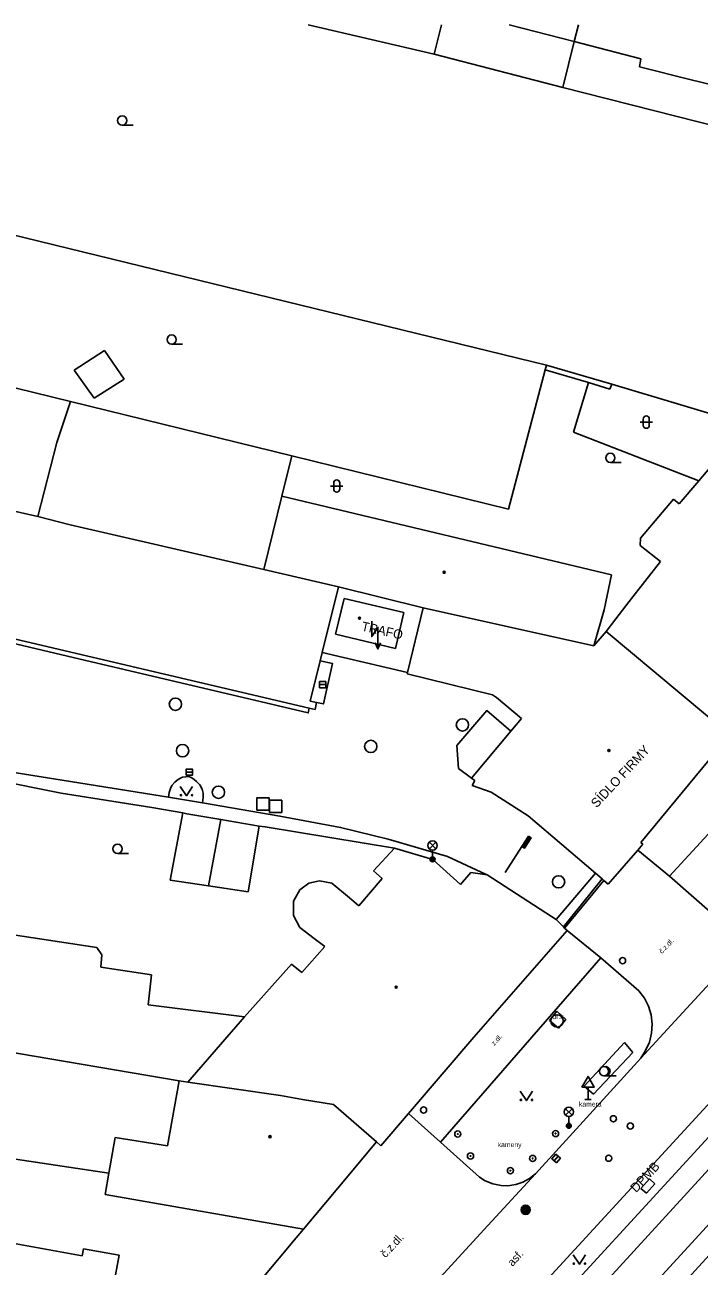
# Model space of a CAD drawing. Extents: x -598932 to -598196, y -1162207 to -1161504.
# Drawn here: x -598496.2 to -598441.5, y -1161606 to -1161505.2 of the extents above; entities that cross this region are included whole.
import ezdxf

# ---------------------------------------------------------------- set-up
doc = ezdxf.new("R2010")
doc.units = 0
for name, color, linetype in [('DOP - budovy nerozlisene - VP', 7, 'Continuous'), ('DOP - kresba z DSPS bez soueadnic', 7, 'Continuous'), ('DOP - rozhrani ploch obecne', 7, 'Continuous'), ('kanalizace - povrch.  znaky - skut. velikost', 7, 'Continuous'), ('Level 25', 7, 'Continuous'), ('Level 26', 7, 'Continuous'), ('Level 27', 7, 'Continuous'), ('Level 28', 7, 'Continuous'), ('Level 31', 7, 'Continuous'), ('Level 33', 7, 'Continuous'), ('Level 34', 7, 'Continuous'), ('Level 36', 7, 'Continuous'), ('Level 39', 7, 'Continuous'), ('silnoproud - povrch.  znaky a  RIS  skut. velikost', 7, 'Continuous'), ('specificka linie pasportu komunikaci', 7, 'Continuous'), ('TM - budovy zdene_ betonove - VP', 7, 'Continuous'), ('TM - chodniky - VP', 7, 'Continuous'), ('TM - hranice souvisleho porostu (skupiny stromu_ kere)', 7, 'Continuous'), ('TM - komunikace - VP', 7, 'Continuous'), ('TM - letecke snimky - pomocna linie', 7, 'Continuous'), ('TM - MHD - osa koleji', 7, 'Continuous'), ('TM - plot zdeny_ ohradni zed - VP', 7, 'Continuous'), ('TM - popis objektu', 7, 'Continuous'), ('TM - popis povrchu', 7, 'Continuous'), ('TM - poznamka', 7, 'Continuous'), ('TM - rozhrani mezi zpev. plochami mezi sebou - VP', 7, 'Continuous'), ('TM - rozhrani ploch obecne - VP', 7, 'Continuous'), ('TM - vjezd na pozemek', 7, 'Continuous')]:
    doc.layers.add(name, color=color, linetype=linetype)

msp = doc.modelspace()

# ---------------------------------------------------------------- linework, layer by layer
at = {"layer": 'DOP - budovy nerozlisene - VP'}
msp.add_lwpolyline([(-598480.35, -1161569.71), (-598481.33, -1161575.1)], dxfattribs=at)
at = {"layer": 'DOP - kresba z DSPS bez soueadnic'}
for points in [[(-598492.24, -1161533.23), (-598489.79, -1161531.62)], [(-598489.79, -1161531.62), (-598488.19, -1161533.96)], [(-598490.63, -1161535.5), (-598492.24, -1161533.23)], [(-598488.19, -1161533.96), (-598490.63, -1161535.5)], [(-598454.02, -1161533.2), (-598450.51, -1161534.23)], [(-598450.51, -1161534.23), (-598451.73, -1161538.25)], [(-598450.51, -1161534.23), (-598448.77, -1161534.76)], [(-598448.77, -1161534.76), (-598448.61, -1161534.37)], [(-598492.55, -1161535.78), (-598493.64, -1161539.1)], [(-598451.73, -1161538.25), (-598441.55, -1161542.2)], [(-598493.64, -1161539.1), (-598495.18, -1161545.1)]]:
    msp.add_lwpolyline(points, dxfattribs=at)
at = {"layer": 'DOP - rozhrani ploch obecne'}
for points in [[(-598501, -1161521.32), (-598453.91, -1161532.83)], [(-598454.02, -1161533.2), (-598453.91, -1161532.83)], [(-598456.99, -1161544.51), (-598454.02, -1161533.2)], [(-598498.51, -1161534.3), (-598492.55, -1161535.78)], [(-598492.55, -1161535.78), (-598474.58, -1161540.19), (-598456.99, -1161544.51)], [(-598520.5, -1161562.11), (-598493.29, -1161567.56)], [(-598493.29, -1161567.56), (-598485.93, -1161568.74)], [(-598485.93, -1161568.74), (-598483.41, -1161569.18)], [(-598477.22, -1161570.24), (-598476.73, -1161570.31)], [(-598476.73, -1161570.31), (-598466.25, -1161572.03)]]:
    msp.add_lwpolyline(points, dxfattribs=at)
at = {"layer": 'kanalizace - povrch.  znaky - skut. velikost'}
for points in [[(-598452.54, -1161578.42), (-598449.4, -1161574.54)], [(-598452.44, -1161578.52), (-598449.27, -1161574.65)]]:
    msp.add_lwpolyline(points, dxfattribs=at)
at = {"layer": 'Level 25'}
for centre, radius in [((-598461.11, -1161595.25), 0.25), ((-598461.11, -1161595.25), 0.0303), ((-598453.18, -1161595.21), 0.25), ((-598453.18, -1161595.21), 0.0303), ((-598460.08, -1161597.03), 0.25), ((-598460.08, -1161597.03), 0.0303), ((-598455.03, -1161597.23), 0.25), ((-598455.03, -1161597.23), 0.0303), ((-598456.84, -1161598.22), 0.25), ((-598456.84, -1161598.22), 0.0303)]:
    msp.add_circle(centre, radius, dxfattribs=at)
at = {"layer": 'Level 26'}
for points in [[(-598477.43, -1161568.96), (-598476.43, -1161568.96), (-598476.43, -1161567.96), (-598477.43, -1161567.96)], [(-598476.4, -1161569.14), (-598475.4, -1161569.14), (-598475.4, -1161568.14), (-598476.4, -1161568.14)]]:
    msp.add_lwpolyline(points, close=True, dxfattribs=at)
at = {"layer": 'Level 27'}
for p, q in [((-598472.32, -1161558.76), (-598471.82, -1161558.76)), ((-598483.15, -1161565.86), (-598482.65, -1161565.86)), ((-598453.3, -1161597.43), (-598452.96, -1161597.05))]:
    msp.add_line(p, q, dxfattribs=at)
for points in [[(-598472.32, -1161559.01), (-598471.82, -1161559.01), (-598471.82, -1161558.51), (-598472.32, -1161558.51)], [(-598483.15, -1161566.11), (-598482.65, -1161566.11), (-598482.65, -1161565.61), (-598483.15, -1161565.61)], [(-598453.11, -1161597.59), (-598452.78, -1161597.22), (-598453.15, -1161596.89), (-598453.48, -1161597.26)]]:
    msp.add_lwpolyline(points, close=True, dxfattribs=at)
for centre in [(-598484.03, -1161560.35), (-598460.73, -1161562.03), (-598483.45, -1161564.12), (-598468.17, -1161563.77), (-598480.53, -1161567.5), (-598452.93, -1161574.77), (-598453.06, -1161586.06)]:
    msp.add_circle(centre, 0.5, dxfattribs=at)
at = {"layer": 'Level 28'}
for centre in [(-598448.48, -1161594.01), (-598447.11, -1161594.6), (-598448.86, -1161597.21)]:
    msp.add_circle(centre, 0.25, dxfattribs=at)
at = {"layer": 'Level 31'}
for centre, radius in [((-598447.74, -1161581.17), 0.25), ((-598463.89, -1161593.3), 0.25), ((-598455.6, -1161601.4), 0.375), ((-598455.6, -1161601.4), 0.305), ((-598455.6, -1161601.4), 0.235), ((-598455.6, -1161601.4), 0.165), ((-598455.6, -1161601.4), 0.0781)]:
    msp.add_circle(centre, radius, dxfattribs=at)
at = {"layer": 'Level 33'}
for p, q in [((-598463.42, -1161572.08), (-598462.89, -1161571.55)), ((-598463.42, -1161571.55), (-598462.89, -1161572.08)), ((-598463.16, -1161572.19), (-598463.16, -1161572.94)), ((-598455.91, -1161571.91), (-598457.27, -1161574.01)), ((-598452.37, -1161593.72), (-598451.84, -1161593.19)), ((-598452.37, -1161593.19), (-598451.84, -1161593.72)), ((-598452.1, -1161593.83), (-598452.1, -1161594.58))]:
    msp.add_line(p, q, dxfattribs=at)
for points in [[(-598455.37, -1161571.07), (-598455.91, -1161571.91), (-598455.7, -1161572.05), (-598455.16, -1161571.21)], [(-598455.36, -1161571.14), (-598455.84, -1161571.9), (-598455.72, -1161571.98), (-598455.23, -1161571.22)], [(-598455.34, -1161571.21), (-598455.77, -1161571.88), (-598455.73, -1161571.91), (-598455.3, -1161571.24)]]:
    msp.add_lwpolyline(points, close=True, dxfattribs=at)
for centre, radius in [((-598463.16, -1161571.82), 0.375), ((-598463.16, -1161572.94), 0.2), ((-598463.16, -1161572.94), 0.145), ((-598463.16, -1161572.94), 0.0876), ((-598452.1, -1161593.45), 0.375), ((-598452.1, -1161594.58), 0.2), ((-598452.1, -1161594.58), 0.145), ((-598452.1, -1161594.58), 0.0876)]:
    msp.add_circle(centre, radius, dxfattribs=at)
at = {"layer": 'Level 34'}
for p, q in [((-598450.54, -1161591.43), (-598450.54, -1161592.45)), ((-598450.79, -1161592.45), (-598450.29, -1161592.45))]:
    msp.add_line(p, q, dxfattribs=at)
msp.add_lwpolyline([(-598451.04, -1161591.43), (-598450.04, -1161591.43), (-598450.54, -1161590.57)], close=True, dxfattribs=at)
at = {"layer": 'Level 36'}
for p, q in [((-598488.34, -1161513.32), (-598487.46, -1161513.32)), ((-598484.33, -1161531.11), (-598483.45, -1161531.11)), ((-598446.32, -1161537.44), (-598445.32, -1161537.44)), ((-598446.07, -1161537.19), (-598446.07, -1161537.69)), ((-598445.57, -1161537.19), (-598445.57, -1161537.69)), ((-598448.73, -1161540.71), (-598447.86, -1161540.71)), ((-598471.43, -1161542.63), (-598470.43, -1161542.63)), ((-598471.18, -1161542.38), (-598471.18, -1161542.88)), ((-598470.68, -1161542.38), (-598470.68, -1161542.88)), ((-598488.72, -1161572.46), (-598487.84, -1161572.46)), ((-598449.25, -1161590.52), (-598448.25, -1161590.52))]:
    msp.add_line(p, q, dxfattribs=at)
for points in [[(-598468.09, -1161553.61), (-598468.09, -1161554.86), (-598467.59, -1161554.11), (-598467.59, -1161555.86)], [(-598467.81, -1161555.37), (-598467.59, -1161555.86), (-598467.37, -1161555.37)], [(-598483.63, -1161567.03), (-598483.13, -1161567.78), (-598482.63, -1161567.03)], [(-598456.04, -1161591.78), (-598455.54, -1161592.53), (-598455.04, -1161591.78)], [(-598451.74, -1161605.07), (-598451.24, -1161605.82), (-598450.74, -1161605.07)]]:
    msp.add_lwpolyline(points, dxfattribs=at)
for centre, radius in [((-598488.34, -1161512.95), 0.375), ((-598484.33, -1161530.74), 0.375), ((-598448.73, -1161540.34), 0.375), ((-598483.58, -1161567.73), 0.05), ((-598482.68, -1161567.73), 0.05), ((-598488.72, -1161572.09), 0.375), ((-598449.25, -1161590.15), 0.375), ((-598455.99, -1161592.48), 0.05), ((-598455.09, -1161592.48), 0.05), ((-598451.69, -1161605.77), 0.05), ((-598450.79, -1161605.77), 0.05)]:
    msp.add_circle(centre, radius, dxfattribs=at)
for centre, radius, start, end in [((-598445.82, -1161537.19), 0.25, 0, 180), ((-598445.82, -1161537.69), 0.25, 180, 0), ((-598470.93, -1161542.38), 0.25, 0, 180), ((-598470.93, -1161542.88), 0.25, 180, 0), ((-598449.12, -1161590.15), 0.375, 260.4059, 99.5941)]:
    msp.add_arc(centre, radius, start, end, dxfattribs=at)
at = {"layer": 'Level 39'}
for centre, radius in [((-598462.22, -1161549.63), 0.09), ((-598462.22, -1161549.63), 0.0398), ((-598469.09, -1161553.36), 0.09), ((-598469.09, -1161553.36), 0.0398), ((-598448.85, -1161564.11), 0.09), ((-598448.85, -1161564.11), 0.0398), ((-598466.11, -1161583.32), 0.09), ((-598466.11, -1161583.32), 0.0398), ((-598476.35, -1161595.47), 0.09), ((-598476.35, -1161595.47), 0.0398)]:
    msp.add_circle(centre, radius, dxfattribs=at)
at = {"layer": 'silnoproud - povrch.  znaky a  RIS  skut. velikost'}
for points in [[(-598445.56, -1161598.9), (-598446.25, -1161599.66)], [(-598445.81, -1161600.06), (-598445.12, -1161599.3)], [(-598445.12, -1161599.3), (-598445.56, -1161598.9)], [(-598446.25, -1161599.66), (-598445.81, -1161600.06)]]:
    msp.add_lwpolyline(points, dxfattribs=at)
at = {"layer": 'specificka linie pasportu komunikaci'}
msp.add_lwpolyline([(-598446.51, -1161572.19), (-598443.92, -1161574.3)], dxfattribs=at)
at = {"layer": 'TM - budovy zdene_ betonove - VP'}
for points in [[(-598473.24, -1161505.18), (-598463.04, -1161507.56)], [(-598463.04, -1161507.56), (-598462.42, -1161505.18)], [(-598456.95, -1161505.18), (-598451.68, -1161506.54)], [(-598451.68, -1161506.54), (-598451.32, -1161505.18)], [(-598451.68, -1161506.54), (-598446.25, -1161507.95)], [(-598446.25, -1161507.95), (-598446.37, -1161508.58)], [(-598446.37, -1161508.58), (-598442.18, -1161509.64)], [(-598442.18, -1161509.64), (-598439.6, -1161510.28)], [(-598520.22, -1161539.46), (-598495.18, -1161545.1)], [(-598439.04, -1161539.24), (-598441.55, -1161542.2)], [(-598441.55, -1161542.2), (-598443.15, -1161544.07)], [(-598475.38, -1161543.45), (-598476.84, -1161549.41)], [(-598448.64, -1161549.83), (-598475.38, -1161543.45)], [(-598443.6, -1161543.71), (-598446.29, -1161546.86)], [(-598443.15, -1161544.07), (-598443.6, -1161543.71)], [(-598492.57, -1161545.77), (-598495.18, -1161545.1)], [(-598484.69, -1161547.59), (-598492.57, -1161545.77)], [(-598446.29, -1161546.86), (-598446.3, -1161547.45)], [(-598476.84, -1161549.41), (-598484.69, -1161547.59)], [(-598446.3, -1161547.45), (-598444.66, -1161548.75)], [(-598444.66, -1161548.75), (-598447.2, -1161552.02)], [(-598470.79, -1161550.81), (-598476.84, -1161549.41)], [(-598449.23, -1161552.69), (-598448.64, -1161549.83)], [(-598472.11, -1161556.15), (-598470.79, -1161550.81)], [(-598470.79, -1161550.81), (-598463.91, -1161552.53)], [(-598471.03, -1161554.65), (-598470.33, -1161551.76)], [(-598470.33, -1161551.76), (-598465.48, -1161552.91)], [(-598447.2, -1161552.02), (-598448.28, -1161553.42)], [(-598507.96, -1161552.49), (-598473.16, -1161560.67)], [(-598465.48, -1161552.91), (-598466.17, -1161555.82)], [(-598465.2, -1161557.77), (-598463.91, -1161552.53)], [(-598463.91, -1161552.53), (-598450.06, -1161555.62)], [(-598450.06, -1161555.62), (-598449.23, -1161552.69)], [(-598448.28, -1161553.42), (-598449.07, -1161554.44)], [(-598466.17, -1161555.82), (-598471.03, -1161554.65)], [(-598450.06, -1161555.62), (-598449.07, -1161554.44)], [(-598449.07, -1161554.44), (-598439.03, -1161562.84)], [(-598473.08, -1161560.09), (-598472.28, -1161556.83)], [(-598472.28, -1161556.83), (-598472.11, -1161556.15)], [(-598465.23, -1161557.87), (-598465.2, -1161557.77)], [(-598458.3, -1161559.58), (-598465.23, -1161557.87)], [(-598472.57, -1161560.22), (-598473.08, -1161560.09)], [(-598457.96, -1161559.79), (-598458.3, -1161559.58)], [(-598455.93, -1161561.5), (-598457.96, -1161559.79)], [(-598473.16, -1161560.67), (-598472.69, -1161560.78)], [(-598472.69, -1161560.78), (-598472.57, -1161560.22)], [(-598456.8, -1161562.53), (-598455.93, -1161561.5)], [(-598460.01, -1161566.36), (-598456.8, -1161562.53)], [(-598439.03, -1161562.84), (-598446.26, -1161571.57)], [(-598459.74, -1161566.53), (-598460.01, -1161566.36)], [(-598459.94, -1161566.96), (-598459.74, -1161566.53)], [(-598458.4, -1161567.48), (-598459.94, -1161566.96)], [(-598455.4, -1161569.41), (-598458.4, -1161567.48)], [(-598483.41, -1161569.18), (-598484.44, -1161574.63)], [(-598483.09, -1161569.24), (-598483.41, -1161569.18)], [(-598483.09, -1161569.24), (-598480.35, -1161569.71), (-598477.22, -1161570.24)], [(-598478.11, -1161575.59), (-598477.22, -1161570.24)], [(-598449.94, -1161574.08), (-598455.4, -1161569.41)], [(-598466.25, -1161572.03), (-598467.94, -1161573.88)], [(-598463.15, -1161572.97), (-598466.25, -1161572.03)], [(-598446.09, -1161571.7), (-598446.51, -1161572.19), (-598448.91, -1161574.96)], [(-598446.26, -1161571.57), (-598446.09, -1161571.7)], [(-598460.88, -1161575), (-598463.15, -1161572.97)], [(-598467.94, -1161573.88), (-598467.24, -1161574.5)], [(-598460.05, -1161574.02), (-598460.88, -1161575)], [(-598458.72, -1161574.2), (-598460.05, -1161574.02)], [(-598458.72, -1161574.2), (-598453.5, -1161577.59)], [(-598449.4, -1161574.54), (-598449.94, -1161574.08)], [(-598484.44, -1161574.63), (-598481.33, -1161575.1), (-598478.11, -1161575.59)], [(-598473.2, -1161574.89), (-598473.92, -1161575.41)], [(-598472.32, -1161574.69), (-598473.2, -1161574.89)], [(-598471.32, -1161574.88), (-598472.32, -1161574.69)], [(-598469.89, -1161576.08), (-598471.32, -1161574.88)], [(-598467.24, -1161574.5), (-598469.14, -1161576.71)], [(-598449.27, -1161574.65), (-598449.4, -1161574.54)], [(-598448.91, -1161574.96), (-598449.27, -1161574.65)], [(-598473.92, -1161575.41), (-598474.43, -1161576.34)], [(-598469.14, -1161576.71), (-598469.89, -1161576.08)], [(-598490.41, -1161580.1), (-598514.67, -1161576.43)], [(-598474.43, -1161576.34), (-598474.44, -1161577.51)], [(-598474.44, -1161577.51), (-598473.92, -1161578.48)], [(-598453.5, -1161577.59), (-598453.12, -1161577.83)], [(-598453.12, -1161577.83), (-598452.54, -1161578.42)], [(-598473.92, -1161578.48), (-598472.77, -1161579.36)], [(-598452.23, -1161578.73), (-598459.81, -1161587.39)], [(-598452.54, -1161578.42), (-598452.44, -1161578.52)], [(-598452.44, -1161578.52), (-598452.23, -1161578.73)], [(-598489.99, -1161580.71), (-598490.41, -1161580.1)], [(-598471.9, -1161580.01), (-598473.77, -1161582.14)], [(-598472.77, -1161579.36), (-598471.9, -1161580.01)], [(-598490.09, -1161581.71), (-598489.99, -1161580.71)], [(-598485.96, -1161582.33), (-598490.09, -1161581.71)], [(-598486.23, -1161584.76), (-598485.96, -1161582.33)], [(-598474.61, -1161581.46), (-598478.43, -1161585.72)], [(-598473.77, -1161582.14), (-598474.61, -1161581.46)], [(-598478.43, -1161585.72), (-598486.23, -1161584.76)], [(-598516.34, -1161585.38), (-598483.71, -1161590.94)], [(-598478.43, -1161585.72), (-598483.01, -1161591.03)], [(-598459.81, -1161587.39), (-598465.11, -1161593.57), (-598465.27, -1161593.77), (-598467.36, -1161596.2)], [(-598484.67, -1161596.22), (-598483.71, -1161590.94)], [(-598483.71, -1161590.94), (-598483.01, -1161591.03)], [(-598483.01, -1161591.03), (-598475.49, -1161592.11)], [(-598473.71, -1161592.44), (-598475.49, -1161592.11)], [(-598473.71, -1161592.44), (-598471.21, -1161592.85)], [(-598467.72, -1161595.89), (-598471.21, -1161592.85)], [(-598489.42, -1161598.43), (-598488.92, -1161595.52)], [(-598488.92, -1161595.52), (-598484.67, -1161596.22)], [(-598467.72, -1161595.89), (-598470.85, -1161599.65)], [(-598467.36, -1161596.2), (-598467.72, -1161595.89)], [(-598502.44, -1161596.49), (-598489.42, -1161598.43)], [(-598489.42, -1161598.43), (-598489.72, -1161600.17)], [(-598489.72, -1161600.17), (-598473.64, -1161602.98)], [(-598473.64, -1161602.98), (-598470.85, -1161599.65)], [(-598491.6, -1161605.15), (-598497.84, -1161604)], [(-598491.49, -1161604.56), (-598491.6, -1161605.15)], [(-598488.59, -1161605.09), (-598491.49, -1161604.56)], [(-598490.04, -1161612.91), (-598488.59, -1161605.09)]]:
    msp.add_lwpolyline(points, dxfattribs=at)
at = {"layer": 'TM - chodniky - VP'}
for points in [[(-598440.42, -1161577.39), (-598443.92, -1161574.3), (-598435.5, -1161565.14), (-598432.6, -1161561.96), (-598428.67, -1161565.14)], [(-598459.36, -1161598.74), (-598462.52, -1161595.9), (-598449.51, -1161580.95), (-598446.41, -1161583.61)], [(-598446.41, -1161583.61), (-598445.96, -1161584.22), (-598445.64, -1161584.87), (-598445.43, -1161585.58), (-598445.34, -1161586.32), (-598445.39, -1161587.05), (-598445.56, -1161587.78), (-598445.87, -1161588.47), (-598446.27, -1161589.08)], [(-598459.36, -1161598.74), (-598458.9, -1161599.04), (-598458.26, -1161599.3), (-598457.58, -1161599.44), (-598457.04, -1161599.45), (-598456.4, -1161599.35), (-598455.84, -1161599.16), (-598455.28, -1161598.87), (-598454.81, -1161598.48)]]:
    msp.add_lwpolyline(points, dxfattribs=at)
at = {"layer": 'TM - hranice souvisleho porostu (skupiny stromu_ kere)'}
for points in [[(-598450.85, -1161591.37), (-598447.58, -1161587.83)], [(-598447.58, -1161587.83), (-598446.9, -1161588.63)], [(-598446.9, -1161588.63), (-598450.09, -1161592)], [(-598450.09, -1161592), (-598450.85, -1161591.37)]]:
    msp.add_lwpolyline(points, dxfattribs=at)
at = {"layer": 'TM - komunikace - VP'}
for points in [[(-598484.59, -1161567.89), (-598498.33, -1161565.69)], [(-598481.84, -1161568.36), (-598481.77, -1161567.92), (-598481.78, -1161567.58), (-598481.86, -1161567.24), (-598482.05, -1161566.9), (-598482.32, -1161566.62), (-598482.5, -1161566.45), (-598482.7, -1161566.33), (-598482.95, -1161566.23), (-598483.19, -1161566.24), (-598483.45, -1161566.28), (-598483.71, -1161566.4), (-598483.92, -1161566.55), (-598484.07, -1161566.68), (-598484.32, -1161566.96), (-598484.43, -1161567.19), (-598484.54, -1161567.52), (-598484.59, -1161567.89)], [(-598458.72, -1161574.2), (-598459.22, -1161573.98), (-598461.94, -1161572.7), (-598466.75, -1161571.3), (-598470.62, -1161570.35), (-598475.55, -1161569.43), (-598481.84, -1161568.36)], [(-598419.9, -1161572.73), (-598436.22, -1161590.56), (-598452.51, -1161608.31), (-598468.46, -1161625.78), (-598485.54, -1161644.42), (-598502.72, -1161663.19)], [(-598542.52, -1161716.38), (-598531.17, -1161703.95), (-598514.96, -1161686.21), (-598497.87, -1161667.55), (-598480.72, -1161648.85), (-598463.61, -1161630.15), (-598447.64, -1161612.66), (-598431.43, -1161594.94), (-598415.2, -1161577.22)], [(-598434.97, -1161576.83), (-598443.8, -1161586.42), (-598446.27, -1161589.08)], [(-598437.53, -1161589.28), (-598453.77, -1161606.99), (-598456.49, -1161609.99), (-598457.16, -1161610.74), (-598460.53, -1161614.41), (-598461.24, -1161615.16), (-598469.71, -1161624.44), (-598486.74, -1161643.06), (-598504.05, -1161661.95), (-598521, -1161680.46), (-598537.65, -1161698.67), (-598548.65, -1161710.7), (-598562.2, -1161725.47), (-598575.15, -1161739.5)], [(-598446.27, -1161589.08), (-598454.81, -1161598.48)], [(-598454.81, -1161598.48), (-598459.01, -1161603.04), (-598466.06, -1161610.74), (-598472.14, -1161617.35)]]:
    msp.add_lwpolyline(points, dxfattribs=at)
at = {"layer": 'TM - letecke snimky - pomocna linie'}
msp.add_lwpolyline([(-598475.38, -1161543.45), (-598474.58, -1161540.19)], dxfattribs=at)
at = {"layer": 'TM - MHD - osa koleji'}
for points in [[(-598391.58, -1161548.88), (-598399.43, -1161557.46), (-598416.46, -1161576.06), (-598432.69, -1161593.78), (-598448.94, -1161611.53), (-598464.9, -1161628.96), (-598482, -1161647.66), (-598499.17, -1161666.42), (-598516.21, -1161685.03)], [(-598401.68, -1161555.47), (-598418.62, -1161573.96), (-598434.92, -1161591.75), (-598451.19, -1161609.52), (-598467.18, -1161626.97)]]:
    msp.add_lwpolyline(points, dxfattribs=at)
at = {"layer": 'TM - plot zdeny_ ohradni zed - VP'}
msp.add_lwpolyline([(-598473.64, -1161602.98), (-598474.24, -1161603.69)], dxfattribs=at)
at = {"layer": 'TM - rozhrani mezi zpev. plochami mezi sebou - VP'}
for points in [[(-598452.23, -1161578.73), (-598449.51, -1161580.95)], [(-598462.52, -1161595.9), (-598465.11, -1161593.57)]]:
    msp.add_lwpolyline(points, dxfattribs=at)
at = {"layer": 'TM - rozhrani ploch obecne - VP'}
for points in [[(-598451.68, -1161506.54), (-598452.58, -1161510.27)], [(-598463.04, -1161507.56), (-598452.58, -1161510.27)], [(-598452.58, -1161510.27), (-598432.44, -1161515.39)], [(-598448.61, -1161534.37), (-598453.91, -1161532.83)], [(-598437.42, -1161537.71), (-598448.61, -1161534.37)], [(-598473.16, -1161560.67), (-598473.25, -1161561.06), (-598475.67, -1161560.49), (-598492.79, -1161556.44), (-598507.77, -1161552.9), (-598507.96, -1161552.49)], [(-598472.57, -1161560.22), (-598472.01, -1161560.32), (-598471.27, -1161557.05), (-598472.28, -1161556.83)], [(-598472.11, -1161556.15), (-598465.2, -1161557.77)], [(-598456.8, -1161562.53), (-598458.76, -1161560.86), (-598461.18, -1161563.7), (-598461.05, -1161565.56), (-598460.01, -1161566.36)], [(-598481.84, -1161568.36), (-598484.59, -1161567.89)], [(-598453.07, -1161585.26), (-598453.68, -1161586.02)], [(-598452.35, -1161585.94), (-598453.07, -1161585.26)], [(-598453.68, -1161586.02), (-598452.94, -1161586.64)], [(-598452.94, -1161586.64), (-598452.35, -1161585.94)]]:
    msp.add_lwpolyline(points, dxfattribs=at)
at = {"layer": 'TM - vjezd na pozemek'}
for points in [[(-598453.12, -1161577.83), (-598449.94, -1161574.08)], [(-598477.13, -1161607.14), (-598474.24, -1161603.69)]]:
    msp.add_lwpolyline(points, dxfattribs=at)

# ---------------------------------------------------------------- texts
at = {"layer": 'TM - popis objektu'}
for s, rotation, p in [('TRAFO', 347.44, (-598468.98, -1161554.36)), ('SÍDLO FIRMY', 47, (-598449.84, -1161568.81)), ('DPMB', 47, (-598446.64, -1161600.05))]:
    msp.add_text(s, height=0.75, rotation=rotation, dxfattribs=at).set_placement(p)
at = {"layer": 'TM - popis povrchu'}
for s, height, rotation, p in [('č.z.dl.', 0.4, 45.9926, (-598444.55, -1161580.64)), ('z.dl.', 0.4, 47.2715, (-598458.15, -1161588.1)), ('č.z.dl.', 0.65, 47.52, (-598466.97, -1161605.35)), ('asf.', 0.65, 47.51, (-598456.67, -1161606.04))]:
    msp.add_text(s, height=height, rotation=rotation, dxfattribs=at).set_placement(p)
msp.add_text('dr.k.', height=0.4, dxfattribs=at).set_placement((-598453.44, -1161585.92))
at = {"layer": 'TM - poznamka'}
for s, p in [('kamera', (-598451.28, -1161593.02)), ('kameny', (-598457.87, -1161596.31))]:
    msp.add_text(s, height=0.4, dxfattribs=at).set_placement(p)

doc.saveas('drawing.dxf')
